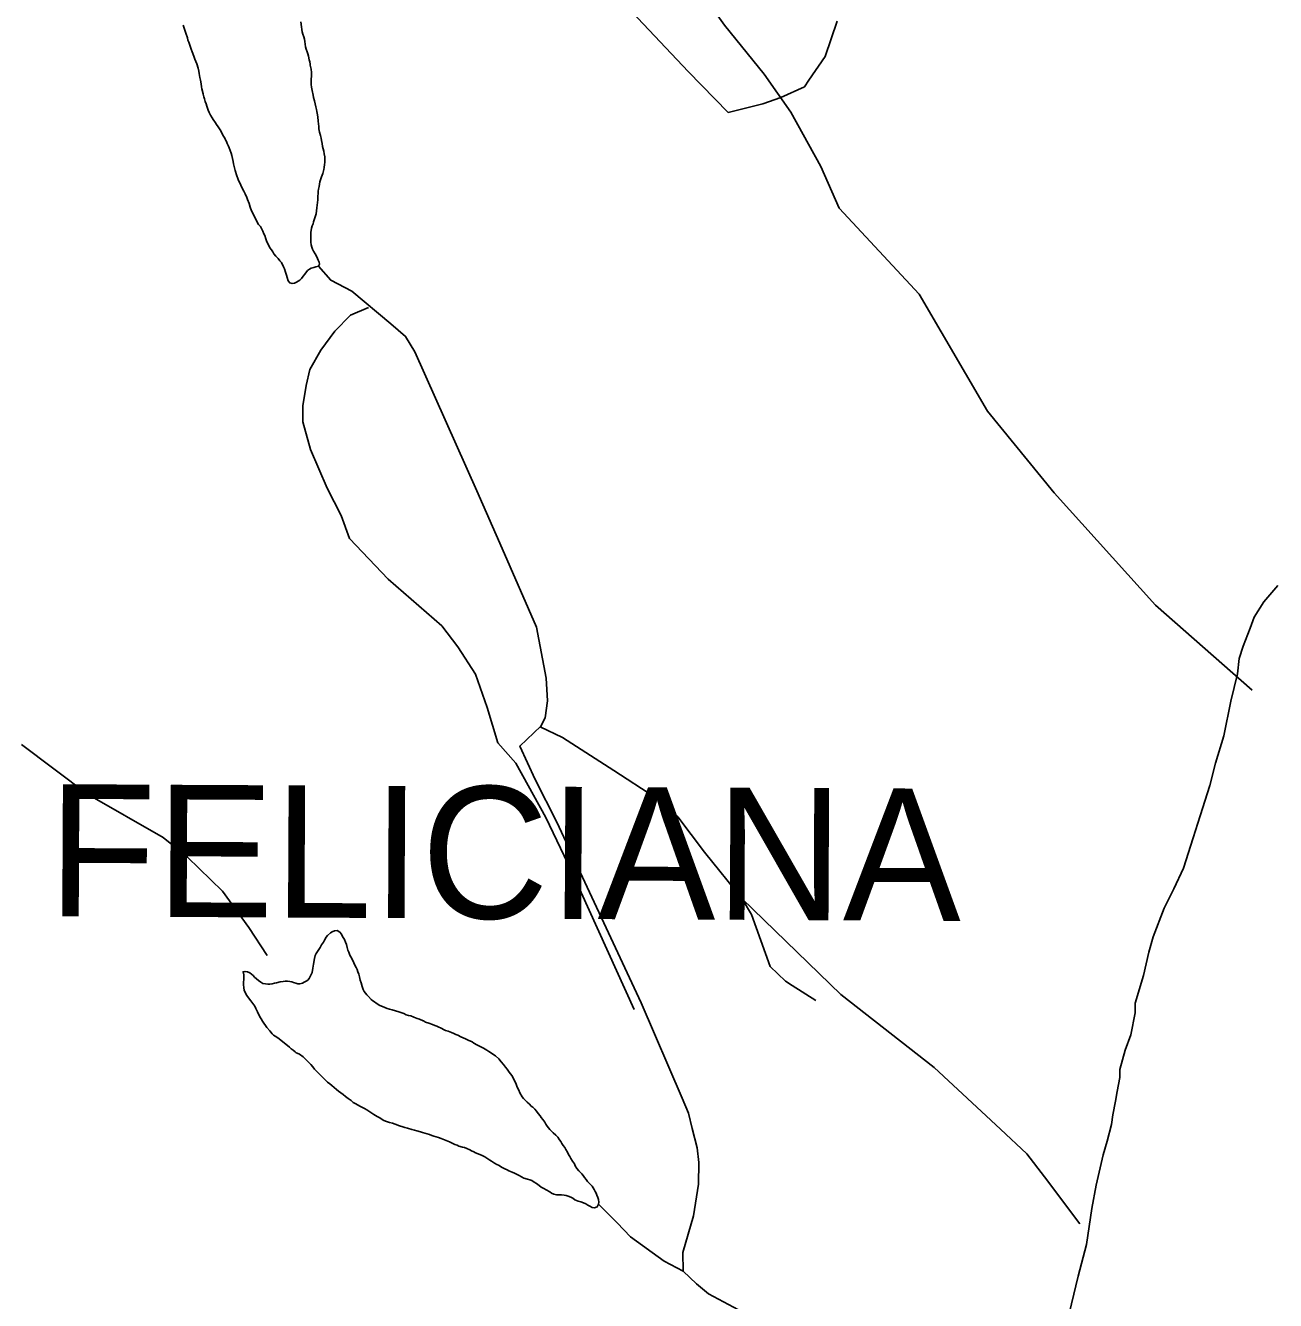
# Model space of a CAD drawing. Extents: x 3146026 to 3183936, y 897894 to 923344.
# Drawn here: x 3158737 to 3160630, y 917272 to 919201 of the extents above; entities that cross this region are included whole.
import ezdxf

# ---------------------------------------------------------------- set-up
doc = ezdxf.new("R2010")
doc.units = 0
for name, color, linetype in [('V-SITE-VEGE', 7, 'Continuous'), ('V-TOPO-GNAM-IDEN', 7, 'Continuous'), ('V-TOPO-SHOR', 7, 'Continuous')]:
    doc.layers.add(name, color=color, linetype=linetype)

msp = doc.modelspace()

# ---------------------------------------------------------------- linework, layer by layer
at = {"layer": 'V-SITE-VEGE'}
for points in [[(3160461.4, 917865.7), (3160476.1, 917894.9), (3160490.7, 917926.2), (3160505.4, 917972.1), (3160515.9, 918005.5), (3160530.6, 918051.4), (3160539, 918084.8), (3160551.6, 918126.5), (3160562.1, 918178.7), (3160572.6, 918220.4), (3160574.7, 918243.4), (3160581, 918262.1), (3160591.5, 918289.3), (3160597.8, 918306), (3160612.4, 918328.9), (3160633.3, 918353.9)], [(3160314.3, 917239.7), (3160331.1, 917308.5), (3160343.7, 917356.5), (3160352.1, 917410.8), (3160358.5, 917446.3), (3160369, 917492.2), (3160375.3, 917513), (3160381.6, 917538.1), (3160383.7, 917552.7), (3160387.9, 917573.6), (3160390, 917588.2), (3160394.2, 917609), (3160394.2, 917621.6), (3160402.6, 917650.8), (3160411, 917673.7), (3160417.3, 917707.1), (3160417.3, 917721.7), (3160429.9, 917763.5), (3160438.3, 917798.9), (3160444.6, 917821.9), (3160461.4, 917865.7)]]:
    msp.add_lwpolyline(points, dxfattribs=at)
at = {"layer": 'V-TOPO-SHOR'}
for points in [[(3160090.5, 918795), (3159969.2, 918925), (3159941.7, 918988.1), (3159896.1, 919070.4), (3159856, 919127.6), (3159795.6, 919201.9), (3159755.5, 919259.1), (3159716.3, 919349.6), (3159688.6, 919402.3), (3159642.3, 919500.2), (3159566.6, 919665.4), (3159531.6, 919755.7), (3159511.5, 919821.7)], [(3159477.8, 919410.9), (3159740.7, 919131.6), (3159801.5, 919069.8), (3159853.8, 919082.9), (3159881.1, 919092.6), (3159916.8, 919108.3), (3159923.3, 919118.5), (3159948.2, 919154.3), (3159966.2, 919207.8)], [(3159029, 919047.8), (3159026.5, 919051.3), (3159025, 919054.1), (3159021.7, 919058.9), (3159020, 919061.7), (3159017.7, 919065.7), (3159015.7, 919069.5), (3159014.2, 919073.3), (3159011.9, 919079.1), (3159010.9, 919082.6), (3159009.7, 919086.4), (3159008.7, 919090.2), (3159007.7, 919093.4), (3159006.7, 919097.2), (3159006.7, 919098), (3159004.7, 919105.3), (3159003.9, 919108.6), (3159003.2, 919112.9), (3159002.4, 919118.4), (3159001.4, 919122.5), (3159000.4, 919128.5), (3158999.9, 919132), (3158998.7, 919136.8), (3158996.7, 919143.1), (3158995.2, 919146.9), (3158993.9, 919150.5), (3158992.1, 919155.2), (3158989.6, 919161.6), (3158988.4, 919165.3), (3158986.6, 919169.9), (3158984.6, 919175.9), (3158983.4, 919179.2), (3158982.6, 919182.5), (3158980.1, 919189.6), (3158979.1, 919192.8), (3158977.6, 919197.1), (3158976.1, 919201.7)], [(3159154.1, 919206.9), (3159155.1, 919199.1), (3159155.6, 919195.3), (3159156.4, 919191.8), (3159157.4, 919188.2), (3159159.1, 919184), (3159159.9, 919180.9), (3159160.6, 919177.1), (3159161.1, 919173.1), (3159161.6, 919169.3), (3159162.6, 919165.3), (3159164.1, 919161.5), (3159165.1, 919158.5), (3159165.9, 919155), (3159167.1, 919149.4), (3159167.9, 919146.4), (3159168.6, 919142.6), (3159168.6, 919141.3), (3159169.9, 919135.3), (3159170.6, 919130), (3159170.4, 919124.4), (3159170.1, 919120.7), (3159170.1, 919117.4), (3159169.8, 919112.3), (3159170.6, 919107.8), (3159171.3, 919103), (3159172.8, 919095.7), (3159173.6, 919092.4), (3159174.8, 919087.4), (3159177.1, 919078.5), (3159178.3, 919074.2), (3159178.8, 919071), (3159179.6, 919066.4), (3159180.1, 919062.6), (3159180.8, 919057.1), (3159181.3, 919052.1), (3159181.6, 919048.8), (3159181.8, 919045), (3159182.6, 919039.9), (3159184.1, 919034.9), (3159185.1, 919030.9), (3159185.6, 919027.1), (3159186.6, 919023), (3159187.3, 919018), (3159189.1, 919011.2), (3159189.8, 919006.9), (3159190.6, 919002.6), (3159190.8, 918997.1), (3159190.8, 918993.8), (3159190.3, 918990.8), (3159189.8, 918986.5), (3159189, 918983.2), (3159187.5, 918977.4), (3159185.7, 918972.4), (3159184.5, 918969.1), (3159183.2, 918964.6), (3159181.9, 918957.5), (3159181.2, 918953.5), (3159180.7, 918950.4), (3159180.4, 918947.4)], [(3159180.4, 918947.4), (3159180.1, 918942.4), (3159179.9, 918937.6), (3159179.4, 918933.3), (3159179.1, 918929.5), (3159178.6, 918925.2), (3159178.3, 918920.9), (3159177.3, 918916.4), (3159176.6, 918913.1), (3159175, 918908.6), (3159173.5, 918904.3), (3159172.8, 918901), (3159171.7, 918898), (3159170.7, 918894.5), (3159169.7, 918887.9), (3159169.7, 918884.9), (3159169.7, 918880.4), (3159169.7, 918873.6), (3159170.2, 918869.5), (3159170.9, 918865.7), (3159171.9, 918862.7), (3159173.4, 918859.9), (3159176.2, 918855.6), (3159178.2, 918852.1), (3159179.5, 918848.8), (3159180.7, 918846.1), (3159182.2, 918843), (3159182.7, 918840), (3159181.2, 918837.2), (3159176.9, 918836), (3159173.9, 918835), (3159170.1, 918834), (3159167.3, 918832.7), (3159164.6, 918830.4), (3159160.3, 918824.9), (3159158, 918822.1), (3159155.2, 918818.4), (3159152.9, 918815.8), (3159147.9, 918812.8), (3159144.6, 918811.3), (3159141.3, 918810.8), (3159137.6, 918811.8), (3159135.3, 918814.9), (3159133.5, 918819.9), (3159132.5, 918823.7), (3159131, 918828.2), (3159129.5, 918833.3), (3159128, 918836.1), (3159125, 918842.6), (3159122.7, 918845.4), (3159120.2, 918848.7), (3159116.7, 918852.2), (3159113.7, 918856), (3159111.7, 918858.8), (3159109.9, 918861.8), (3159107.6, 918864.8), (3159105.4, 918869.6), (3159103.1, 918874.2), (3159101.1, 918878.7), (3159099.6, 918883.5), (3159098.3, 918886.3), (3159096.8, 918890.1), (3159095.3, 918893.3), (3159093.3, 918897.1), (3159090.3, 918900.4), (3159087, 918905.7), (3159085.8, 918909.2), (3159084, 918912), (3159082.8, 918915.1), (3159079.7, 918921.1), (3159077.7, 918926.2), (3159076, 918932), (3159073.7, 918938), (3159072.7, 918941.3), (3159070.2, 918946.6), (3159067.9, 918950.6), (3159065.2, 918956.4), (3159063.4, 918959.7), (3159061.9, 918963.2), (3159060.2, 918966.8), (3159059.2, 918969.8), (3159057.6, 918973.6), (3159055.1, 918981.7), (3159054.1, 918986), (3159052.6, 918991.8), (3159051.9, 918995.5), (3159051.1, 919000.3), (3159049.9, 919004.4), (3159048.9, 919008.2), (3159047.1, 919012.2), (3159045.9, 919016), (3159044.6, 919018.7), (3159042.9, 919022.8), (3159041.9, 919025.8), (3159040.1, 919028.3), (3159039.8, 919029.3), (3159038.6, 919032.1), (3159036.8, 919034.6), (3159034.3, 919039.9), (3159032, 919043.5), (3159029, 919047.8)], [(3159733, 917316.2), (3159732.7, 917344.3), (3159748.7, 917400), (3159756.2, 917447.6), (3159757.1, 917480.8), (3159754.5, 917502.7), (3159747, 917532.1), (3159741.3, 917555.1), (3159731.6, 917578.2), (3159669.8, 917722.3), (3159541.9, 917995.9), (3159509.3, 918060.2), (3159485.7, 918110.7), (3159517.7, 918141.1), (3159524.2, 918153.4), (3159528, 918179.3), (3159525.8, 918213.6), (3159511.2, 918290.9), (3159459.2, 918409.8), (3159421, 918497.1), (3159326.7, 918707.5), (3159312.8, 918730.7), (3159290.4, 918750), (3159231.4, 918799.4), (3159199.6, 918815.8), (3159181.2, 918837.2)], [(3160594.5, 918195.4), (3160448.2, 918324), (3160294.7, 918494.3), (3160194, 918617.6), (3160090.5, 918795)], [(3159256.8, 918774.8), (3159229.4, 918763), (3159205.9, 918738.7), (3159184.4, 918710.2), (3159168, 918680.5), (3159162.2, 918656.7), (3159157.2, 918625.6), (3159157.6, 918601.7), (3159169, 918559.8), (3159194.4, 918500.9), (3159215.2, 918459.9), (3159227.8, 918425.2), (3159286.5, 918363.4), (3159367.8, 918292.6), (3159391.9, 918260.8), (3159418.9, 918219.5), (3159436.3, 918169.2), (3159452.5, 918115.7), (3159479.8, 918084.9), (3159525.4, 918002.6), (3159563.9, 917921.5), (3159659.2, 917712.1)], [(3159516.6, 918140), (3159550.5, 918123.6), (3159628.2, 918073.7), (3159690.5, 918033.6), (3159725.1, 918003.6), (3159765.3, 917950.5), (3159822.6, 917879.4), (3159836.6, 917856.1), (3159864.7, 917777.4), (3159888, 917755), (3159898.2, 917748.5), (3159934, 917725.7)], [(3158731.5, 918113.4), (3158831.4, 918038), (3158946.1, 917972.6), (3158982.8, 917942.5), (3159035.5, 917891.2), (3159075.6, 917836.1), (3159103.6, 917793.8)], [(3159822.6, 917879.4), (3159971.7, 917735.1), (3160113.3, 917624.3), (3160213.7, 917531.2), (3160253.3, 917493.8), (3160280.4, 917458.8), (3160333.7, 917387.7)], [(3159205.5, 917831.1), (3159201.7, 917829.9), (3159199.2, 917828.1), (3159194.6, 917824.1), (3159192.6, 917821.8), (3159190.1, 917817.3), (3159188.6, 917814.3), (3159185.8, 917810.2), (3159183.5, 917806.2), (3159179.5, 917799.7), (3159177.7, 917796.9), (3159176.2, 917793.9), (3159174.9, 917789.3), (3159173.6, 917781), (3159172.9, 917777.7), (3159172.4, 917774.7), (3159171.3, 917767.9), (3159169.8, 917764.9), (3159168.6, 917762.1), (3159167, 917759.1), (3159164.8, 917756.6), (3159162.2, 917754.8), (3159159.5, 917753.3), (3159156.7, 917751.8), (3159152.9, 917751), (3159149.9, 917751.1), (3159146.6, 917751.8), (3159143.3, 917752.8), (3159140.6, 917754.1), (3159137.5, 917754.6), (3159134, 917754.9), (3159132, 917754.9), (3159130.5, 917754.9), (3159127.5, 917754.6), (3159123.2, 917753.9), (3159117.6, 917752.6), (3159114.6, 917751.9), (3159111.1, 917751.1), (3159107.5, 917750.6), (3159104.2, 917750.6), (3159101, 917751.1), (3159096.9, 917751.4), (3159093.7, 917753.4), (3159090.1, 917755.9), (3159087.1, 917758.5), (3159084.3, 917761.2), (3159082.1, 917763.5), (3159079.6, 917765.8), (3159077.3, 917767.8), (3159073.8, 917769.3), (3159070, 917769.8), (3159067, 917769.3), (3159068, 917764.8), (3159068, 917761), (3159068, 917757.7), (3159067.7, 917753.7), (3159067.4, 917749.9), (3159068.2, 917744.9), (3159068.7, 917741.4), (3159070.2, 917737.8), (3159072.4, 917733.5), (3159075.2, 917730), (3159078.7, 917725.5), (3159081.8, 917721.4), (3159084.8, 917717.1), (3159086.3, 917713.8), (3159088.8, 917708.5), (3159092.3, 917701.2), (3159094.3, 917697.9), (3159096.3, 917694.7), (3159102.9, 917685.1), (3159107.2, 917679.8), (3159110.7, 917675.5), (3159113.2, 917673.5), (3159115.7, 917671.7), (3159119.5, 917669.2), (3159124.3, 917665.6), (3159127.3, 917663.3), (3159131.6, 917659.6), (3159137.1, 917655.3), (3159139.9, 917652.7), (3159142.9, 917650.5), (3159145.7, 917648.2), (3159147.4, 917646.7), (3159148.7, 917646.2), (3159152.2, 917644.6), (3159158, 917640.3), (3159161.5, 917636.8), (3159164.1, 917634.3), (3159166.8, 917631.5), (3159169.3, 917629), (3159172.6, 917625.2), (3159175.1, 917621.9), (3159179.9, 917616.9), (3159182.9, 917613.8), (3159186.7, 917610), (3159189.2, 917607.5), (3159191.5, 917605), (3159194.8, 917602.2), (3159198, 917599.7), (3159201.3, 917597.2)], [(3159516.7, 917551.2), (3159513.9, 917554.8), (3159510.9, 917558.3), (3159508.4, 917561.3), (3159505.6, 917564.1), (3159503.3, 917566.1), (3159500.6, 917568.7), (3159497, 917571.7), (3159493.8, 917575), (3159491.5, 917577.3), (3159489.5, 917579.8), (3159486, 917585.8), (3159484.2, 917589.9), (3159481.9, 917594.7), (3159479.7, 917600.5), (3159476.9, 917606), (3159475.4, 917609.6), (3159473.7, 917612.1), (3159469.9, 917617.1), (3159466.6, 917621.7), (3159464.1, 917624.7), (3159461.1, 917629), (3159457.8, 917632.8), (3159454.3, 917637.3), (3159449.2, 917642.1), (3159445, 917644.7), (3159441.7, 917646.9), (3159438.9, 917648.7), (3159435.9, 917650.7), (3159430.9, 917653.5), (3159424.8, 917656.8), (3159420.8, 917658.8), (3159416.5, 917661.3), (3159413.5, 917663.1), (3159407.9, 917665.6), (3159403.4, 917667.7), (3159396.6, 917670.7), (3159392.1, 917673.2), (3159388.8, 917674.5), (3159385.8, 917675.8), (3159382.2, 917677.5), (3159377.5, 917679.3), (3159373.2, 917680.6), (3159369.4, 917682.4), (3159368.9, 917682.9), (3159360.1, 917686.7), (3159357.3, 917687.9), (3159353.5, 917689.4), (3159348.2, 917691.5), (3159343.2, 917693.2), (3159339.9, 917695), (3159339.4, 917695), (3159333.9, 917697.3), (3159330.6, 917698.6), (3159325.5, 917700.3), (3159320.8, 917702.4), (3159317.5, 917703.1), (3159314, 917704.1), (3159310.2, 917705.9), (3159305.9, 917707.7), (3159302.9, 917708.4), (3159297.6, 917710.2), (3159292.8, 917711.5), (3159288.5, 917712.7), (3159285.2, 917713.8), (3159281.7, 917715), (3159277.9, 917716.8), (3159274.1, 917718.3), (3159268.3, 917721.9), (3159265.8, 917723.6), (3159263.3, 917725.4), (3159260.8, 917727.4), (3159257, 917731.7), (3159254.2, 917734.5), (3159252.2, 917736.8), (3159250.2, 917739.5), (3159248.7, 917742.6), (3159247, 917746.9), (3159245.5, 917752.4), (3159244.2, 917756.7), (3159243.2, 917761.5), (3159241.9, 917765.8), (3159240.7, 917769.3), (3159239.4, 917772.6), (3159237.9, 917775.6), (3159235.7, 917780.2), (3159234.4, 917782.9), (3159232.9, 917786.5), (3159229.9, 917791.8), (3159228.4, 917794.5), (3159226.9, 917798.8), (3159225.6, 917801.9), (3159224.4, 917805.9), (3159223.4, 917810.4), (3159222.1, 917814), (3159220.3, 917818.3), (3159217.6, 917822.8), (3159215.8, 917826.3), (3159213.6, 917829.4), (3159209.3, 917831.6), (3159205.5, 917831.1)], [(3159201.3, 917597.2), (3159204.6, 917594.1), (3159208.1, 917591.3), (3159211.6, 917588.6), (3159218.2, 917583.5), (3159222, 917580.7), (3159226, 917577.7), (3159230.5, 917574.2), (3159233.5, 917571.6), (3159237.6, 917569.6), (3159243.9, 917566.1), (3159247.9, 917563.8), (3159250.7, 917562.5), (3159254.2, 917560.3), (3159260.2, 917556.5), (3159264.8, 917553.4), (3159269.8, 917550.4), (3159272.8, 917548.9), (3159275.6, 917547.1), (3159278.9, 917544.8), (3159282.4, 917543.1), (3159288.5, 917541.3), (3159293, 917540), (3159297.3, 917538.5), (3159303.8, 917536), (3159308.6, 917534.4), (3159311.6, 917533.4), (3159315.7, 917532.7), (3159322.2, 917530.6), (3159326.5, 917529.4), (3159330, 917528.4), (3159335.6, 917526.8), (3159338.6, 917525.8), (3159341.9, 917524.8), (3159345.4, 917523.8), (3159349.2, 917522.8), (3159352.7, 917521.5), (3159355.7, 917520.7), (3159359.3, 917519.2), (3159362.6, 917518.2), (3159366.8, 917516.7), (3159379.2, 917511.9)], [(3159379.2, 917511.9), (3159382.5, 917510.6), (3159387.5, 917507.8), (3159390.8, 917506.6), (3159393.5, 917505.3), (3159399.1, 917504), (3159402.1, 917503.3), (3159405.4, 917502), (3159410.2, 917500), (3159412.9, 917498.2), (3159416, 917496.7), (3159419, 917495.4), (3159422.8, 917493.9), (3159428.8, 917491.4), (3159433.1, 917489.1), (3159435.9, 917487.3), (3159440.4, 917484.3), (3159442.9, 917482.5), (3159447.7, 917479.5), (3159451, 917477.7), (3159453.8, 917476.5), (3159459.3, 917472.9), (3159463.1, 917470.9), (3159466.6, 917469.4), (3159469.4, 917467.9), (3159474.2, 917466.1), (3159477.7, 917464.3), (3159484.7, 917460.8), (3159488.5, 917458.8), (3159492.1, 917457), (3159497.3, 917455.5), (3159500.9, 917454.4), (3159503.9, 917453.2), (3159507.4, 917450.9), (3159510.9, 917448.6), (3159515.2, 917445.6), (3159518.3, 917443.3), (3159522, 917441.3), (3159525.8, 917439), (3159531.1, 917436), (3159533.6, 917434.2), (3159537.4, 917432.9), (3159541.4, 917431.9), (3159545.7, 917431.7), (3159549.2, 917431.7), (3159553, 917431.4), (3159556.1, 917430.6), (3159559.1, 917429.6), (3159563.1, 917427.9), (3159565.9, 917426.6), (3159569.4, 917424.1), (3159574.2, 917422.3), (3159578, 917421), (3159582.3, 917419.8), (3159585.8, 917418), (3159588.8, 917416.2), (3159591.8, 917414.7), (3159595.4, 917412.4), (3159598.9, 917411.9), (3159603.2, 917413.7), (3159605.2, 917417.5), (3159605.5, 917420.7), (3159605, 917424.8), (3159604, 917427.8), (3159602.7, 917431.3), (3159601.4, 917434.1), (3159599.9, 917436.9), (3159598.4, 917439.9), (3159595.2, 917444.7), (3159592.4, 917447.7), (3159588.1, 917452), (3159586.4, 917454.8), (3159583.8, 917458.1), (3159581.8, 917460.9), (3159579.6, 917463.6), (3159575.3, 917468.2), (3159572.3, 917471.7), (3159569.7, 917475.5), (3159568.5, 917478.5), (3159565.7, 917482.6), (3159563.2, 917486.9), (3159561.7, 917489.6), (3159559.7, 917492.9), (3159557.9, 917496), (3159555.4, 917500.2), (3159553.9, 917503.3), (3159551.6, 917506.3), (3159549.6, 917509.6), (3159548.1, 917512.6), (3159546.1, 917515.1), (3159543.6, 917518.7), (3159540.6, 917521.9), (3159536.5, 917525.5), (3159534, 917527.8), (3159531.5, 917530.5), (3159527.5, 917535.8), (3159525.5, 917538.4), (3159523.5, 917541.6), (3159520.7, 917545.7), (3159518.2, 917548.5), (3159516.7, 917551.2)], [(3159816.7, 917257.8), (3159771.6, 917281.9), (3159753.3, 917296.9), (3159733, 917316.2), (3159704.3, 917331.5), (3159653.3, 917368.2), (3159633, 917389.5), (3159605.2, 917417.5)]]:
    msp.add_lwpolyline(points, dxfattribs=at)

# ---------------------------------------------------------------- texts
at = {"layer": 'V-TOPO-GNAM-IDEN'}
msp.add_text('FELICIANA', height=200, rotation=359.7094, dxfattribs=at).set_placement((3158771.2, 917853.2))

doc.saveas('drawing.dxf')
